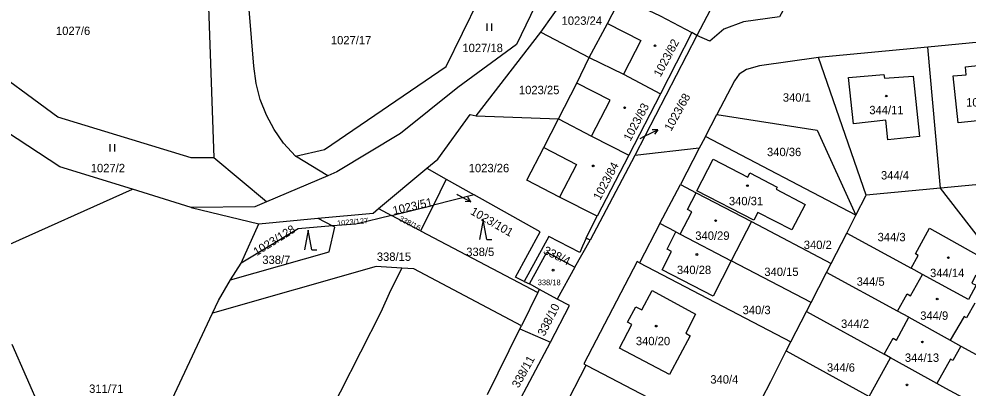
# Model space of a CAD drawing. Extents: x -757266 to -753360, y -1162585 to -1157740.
# Drawn here: x -754565.1 to -754372.4, y -1160647.6 to -1160572.6 of the extents above; entities that cross this region are included whole.
import ezdxf

# ---------------------------------------------------------------- set-up
doc = ezdxf.new("R2010")
doc.units = 0
for name, color, linetype in [('Hranice parcel', 7, 'Continuous'), ('Parcelní čísla', 7, 'Continuous'), ('Pop  PČ popisy', 7, 'Continuous'), ('Vnitřní kresba', 7, 'Continuous'), ('Značky budov', 7, 'Continuous'), ('Značky kultur', 7, 'Continuous')]:
    doc.layers.add(name, color=color, linetype=linetype)

msp = doc.modelspace()

# ---------------------------------------------------------------- linework, layer by layer
at = {"layer": 'Hranice parcel'}
for p, q in [((-754459.21, -1160575.29), (-754449.76, -1160561.97)), ((-754420.97, -1160563.42), (-754427.5, -1160575.99)), ((-754526.81, -1160566.87), (-754525.57, -1160600.85)), ((-754472.3, -1160592.29), (-754459.21, -1160575.29)), ((-754459.21, -1160575.29), (-754449.38, -1160580.44)), ((-754428.49, -1160575.35), (-754434.91, -1160587.81)), ((-754427.5, -1160575.99), (-754428.49, -1160575.35)), ((-754427.5, -1160575.99), (-754440.11, -1160600.35)), ((-754360.7, -1160576.47), (-754380.62, -1160578.32)), ((-754380.62, -1160578.32), (-754402.82, -1160580.45)), ((-754378, -1160607), (-754380.62, -1160578.32)), ((-754393.13, -1160608.41), (-754402.82, -1160580.45)), ((-754434.91, -1160587.81), (-754441.34, -1160600.27)), ((-754472.3, -1160592.29), (-754455.62, -1160592.91)), ((-754425.77, -1160596.51), (-754423.45, -1160592.06)), ((-754395.22, -1160612.49), (-754425.77, -1160596.51)), ((-754502.46, -1160604.49), (-754509.03, -1160600.47)), ((-754440.11, -1160600.35), (-754449.18, -1160617.53)), ((-754441.34, -1160600.27), (-754447.77, -1160612.67)), ((-754427, -1160598.87), (-754440.11, -1160600.35)), ((-754427, -1160598.87), (-754430.84, -1160606.24)), ((-754514.88, -1160609.76), (-754525.57, -1160600.85)), ((-754492.15, -1160611.14), (-754482.34, -1160602.96)), ((-754482.34, -1160602.96), (-754478.39, -1160605.17)), ((-754502.46, -1160604.49), (-754514.88, -1160609.76)), ((-754478.39, -1160605.17), (-754481, -1160610.45)), ((-754478.39, -1160605.17), (-754472.75, -1160608.32)), ((-754434.99, -1160614.2), (-754430.84, -1160606.24)), ((-754358.04, -1160605.11), (-754378, -1160607)), ((-754530.17, -1160610.9), (-754542.09, -1160607.21)), ((-754378, -1160607), (-754393.13, -1160608.41)), ((-754356.72, -1160634.62), (-754378, -1160607)), ((-754472.75, -1160608.32), (-754481, -1160610.45)), ((-754395.22, -1160612.49), (-754393.13, -1160608.41)), ((-754530.17, -1160610.9), (-754516.42, -1160614.25)), ((-754492.15, -1160611.14), (-754489.53, -1160612.53)), ((-754489.53, -1160612.53), (-754481, -1160610.45)), ((-754481, -1160610.45), (-754483.61, -1160615.65)), ((-754516.42, -1160614.25), (-754504.47, -1160613.12)), ((-754504.47, -1160613.12), (-754501.51, -1160614.68)), ((-754483.61, -1160615.65), (-754489.53, -1160612.53)), ((-754416.41, -1160613.8), (-754420.52, -1160621.78)), ((-754416.41, -1160613.8), (-754400.23, -1160622.27)), ((-754520.04, -1160622.23), (-754516.42, -1160614.25)), ((-754483.61, -1160615.65), (-754459.78, -1160628.22)), ((-754434.99, -1160614.2), (-754439.13, -1160622.16)), ((-754431.75, -1160615.9), (-754434.99, -1160614.2)), ((-754452.3, -1160623.06), (-754449.18, -1160617.53)), ((-754449.18, -1160617.53), (-754449.96, -1160617.13)), ((-754400.23, -1160622.27), (-754397.08, -1160616.12)), ((-754397.08, -1160616.12), (-754383.99, -1160623.27)), ((-754522.18, -1160625.65), (-754520.04, -1160622.23)), ((-754452.3, -1160623.06), (-754455.88, -1160629.54)), ((-754439.13, -1160622.16), (-754408.41, -1160638.24)), ((-754404.32, -1160630.26), (-754420.52, -1160621.78)), ((-754401.17, -1160624.1), (-754400.23, -1160622.27)), ((-754381.66, -1160624.54), (-754383.99, -1160623.27)), ((-754404.32, -1160630.26), (-754401.17, -1160624.1)), ((-754386.77, -1160631.98), (-754401.17, -1160624.1)), ((-754372.36, -1160629.62), (-754381.66, -1160624.54)), ((-754462.56, -1160625.94), (-754461.48, -1160626.45)), ((-754459.44, -1160627.58), (-754461.48, -1160626.45)), ((-754459.78, -1160628.22), (-754463.1, -1160634.94)), ((-754459.78, -1160628.22), (-754459.44, -1160627.58)), ((-754455.88, -1160629.54), (-754459.44, -1160627.58)), ((-754405.26, -1160632.08), (-754404.32, -1160630.26)), ((-754548.97, -1160681.58), (-754525.83, -1160632.41)), ((-754408.41, -1160638.24), (-754405.26, -1160632.08)), ((-754405.26, -1160632.08), (-754389.47, -1160640.72)), ((-754384.44, -1160633.24), (-754386.77, -1160631.98)), ((-754463.43, -1160635.61), (-754463.1, -1160634.94)), ((-754470, -1160648.9), (-754463.43, -1160635.61)), ((-754463.43, -1160635.61), (-754457.24, -1160638.3)), ((-754558.67, -1160656.69), (-754566.51, -1160638.78)), ((-754464.39, -1160651.81), (-754457.24, -1160638.3)), ((-754409.35, -1160640.06), (-754408.41, -1160638.24)), ((-754409.35, -1160640.06), (-754392.52, -1160649.31)), ((-754388.15, -1160641.44), (-754389.47, -1160640.72)), ((-754392.52, -1160649.31), (-754388.15, -1160641.44)), ((-754456.65, -1160655.78), (-754449.96, -1160642.95))]:
    msp.add_line(p, q, dxfattribs=at)
for points in [[(-754448.96, -1160546.3), (-754464.1, -1160577.82), (-754476.04, -1160586.57), (-754487.71, -1160595.88), (-754500.6, -1160603.7), (-754502.46, -1160604.49)], [(-754509.03, -1160600.47), (-754511.4, -1160597.88), (-754513.36, -1160595.08), (-754514.91, -1160592.19), (-754516.18, -1160588.99), (-754516.99, -1160585.76), (-754517.46, -1160582.22), (-754519.43, -1160558.32)], [(-754408.17, -1160567.48), (-754410.7, -1160572.21), (-754418.01, -1160573.2), (-754421.99, -1160574.72), (-754424.86, -1160577.16), (-754427.5, -1160575.99)], [(-754525.57, -1160600.85), (-754530.19, -1160600.86), (-754557.24, -1160592.58), (-754589.68, -1160568.64)], [(-754509.03, -1160600.47), (-754503.09, -1160599.16), (-754478.42, -1160582.27), (-754471.8, -1160568.69)], [(-754449.38, -1160580.44), (-754445.63, -1160573.54), (-754442.77, -1160567.99)], [(-754442, -1160568.59), (-754434.97, -1160572.01), (-754428.49, -1160575.35)], [(-754455.62, -1160592.91), (-754451.86, -1160585.65), (-754449.38, -1160580.44)], [(-754449.38, -1160580.44), (-754442.42, -1160583.83), (-754434.91, -1160587.81)], [(-754402.82, -1160580.45), (-754414.81, -1160582.17), (-754417.45, -1160582.91), (-754418.91, -1160583.83), (-754419.89, -1160585.22), (-754423.45, -1160592.06)], [(-754375.43, -1160584.2), (-754372.79, -1160583.95), (-754372.95, -1160582.32), (-754369.83, -1160581.99), (-754369.82, -1160582.41), (-754364.99, -1160581.88), (-754363.92, -1160592.61), (-754374.45, -1160593.72), (-754375.43, -1160584.2)], [(-754389.42, -1160584.66), (-754383.55, -1160584.22), (-754382.26, -1160596.5), (-754388.7, -1160597.15), (-754389.12, -1160593.19), (-754395.72, -1160593.95), (-754396.72, -1160584.53), (-754389.51, -1160583.88), (-754389.42, -1160584.66)], [(-754482.34, -1160602.96), (-754480.09, -1160601.08), (-754473.55, -1160592.05), (-754472.3, -1160592.29)], [(-754423.45, -1160592.06), (-754403.09, -1160595.23), (-754395.22, -1160612.49)], [(-754542.09, -1160607.21), (-754556.86, -1160602.65), (-754569.89, -1160594.16)], [(-754447.77, -1160612.67), (-754455.39, -1160608.8), (-754462.03, -1160605.4), (-754458.6, -1160598.75), (-754455.62, -1160592.91)], [(-754455.62, -1160592.91), (-754448.87, -1160596.43), (-754441.34, -1160600.27)], [(-754425.77, -1160596.51), (-754426.69, -1160598.28), (-754427, -1160598.87)], [(-754417.14, -1160604.75), (-754416.71, -1160603.9), (-754411.21, -1160606.82), (-754411.39, -1160607.21), (-754405.53, -1160610.32), (-754408.19, -1160615.48), (-754415.13, -1160611.91), (-754415.94, -1160613.49), (-754427.52, -1160607.54), (-754424.17, -1160601.13), (-754417.14, -1160604.75)], [(-754430.84, -1160606.24), (-754427.62, -1160607.93), (-754416.41, -1160613.8)], [(-754572.39, -1160620.8), (-754568.95, -1160619.26), (-754542.09, -1160607.21)], [(-754514.88, -1160609.76), (-754517.25, -1160610.76), (-754530.17, -1160610.9)], [(-754462.56, -1160625.94), (-754464.34, -1160625.1), (-754459.29, -1160615.87), (-754472.75, -1160608.32)], [(-754504.47, -1160613.12), (-754493.24, -1160612.05), (-754492.15, -1160611.14)], [(-754489.53, -1160612.53), (-754496.73, -1160614.28), (-754501.51, -1160614.68)], [(-754449.96, -1160617.13), (-754449.22, -1160615.57), (-754447.77, -1160612.67)], [(-754397.08, -1160616.12), (-754396.13, -1160614.27), (-754395.22, -1160612.49)], [(-754522.18, -1160625.65), (-754502.19, -1160619.94), (-754501.01, -1160614.94), (-754501.51, -1160614.68)], [(-754501.51, -1160614.68), (-754508.47, -1160615.25), (-754520.04, -1160622.23)], [(-754420.52, -1160621.78), (-754424.22, -1160628.96), (-754434.57, -1160623.57), (-754432.66, -1160619.87), (-754433.56, -1160619.41), (-754431.75, -1160615.9)], [(-754431.75, -1160615.9), (-754430.87, -1160616.36), (-754420.52, -1160621.78)], [(-754383.99, -1160623.27), (-754382.53, -1160620.67), (-754383.12, -1160620.35), (-754380.24, -1160615.12), (-754368.56, -1160621.71), (-754370.43, -1160625.02), (-754370.9, -1160624.75), (-754371.67, -1160626.27), (-754370.78, -1160626.73), (-754372.36, -1160629.62)], [(-754449.96, -1160617.13), (-754450.74, -1160618.78), (-754451.27, -1160620.09), (-754457.55, -1160616.83), (-754462.56, -1160625.94)], [(-754461.48, -1160626.45), (-754457.97, -1160620.02), (-754452.3, -1160623.06)], [(-754487.41, -1160623.24), (-754492.6, -1160622.92), (-754525.83, -1160632.41)], [(-754487.41, -1160623.24), (-754489.7, -1160627.8), (-754491.7, -1160632.2), (-754516.46, -1160680.97)], [(-754463.1, -1160634.94), (-754485, -1160623.39), (-754487.41, -1160623.24)], [(-754439.13, -1160622.16), (-754439.61, -1160621.91), (-754450.44, -1160642.7), (-754449.96, -1160642.95)], [(-754386.77, -1160631.98), (-754384.81, -1160628.5), (-754384.12, -1160628.89), (-754381.66, -1160624.54)], [(-754525.83, -1160632.41), (-754524.6, -1160629.8), (-754522.18, -1160625.65)], [(-754427.78, -1160632.63), (-754429.75, -1160636.45), (-754428.89, -1160636.97), (-754433.08, -1160644.87), (-754443.23, -1160639.48), (-754440.68, -1160634.68), (-754441.57, -1160634.22), (-754439.92, -1160631.1), (-754438.67, -1160631.7), (-754436.58, -1160627.81), (-754427.78, -1160632.63)], [(-754457.24, -1160638.3), (-754453.33, -1160630.87), (-754455.88, -1160629.54)], [(-754389.47, -1160640.72), (-754387.67, -1160637.47), (-754386.98, -1160637.85), (-754384.44, -1160633.24)], [(-754384.44, -1160633.24), (-754376.04, -1160637.86), (-754373.87, -1160639.1), (-754362.18, -1160645.45)], [(-754414.33, -1160649.81), (-754412.51, -1160646.25), (-754409.35, -1160640.06)], [(-754366.23, -1160653.48), (-754376.92, -1160647.68), (-754378.74, -1160646.66), (-754388.15, -1160641.44)], [(-754449.96, -1160642.95), (-754449.69, -1160643.09), (-754419.1, -1160659.1)]]:
    msp.add_lwpolyline(points, dxfattribs=at)
at = {"layer": 'Pop  PČ popisy'}
for p, q in [((-754438.99, -1160596.88), (-754438.14, -1160596.46)), ((-754438.14, -1160596.46), (-754435.443, -1160595.144)), ((-754435.443, -1160595.144), (-754436.562, -1160595.133)), ((-754435.443, -1160595.144), (-754436.123, -1160596.034)), ((-754476.22, -1160608.22), (-754476.03, -1160608.32)), ((-754476.03, -1160608.32), (-754473.405, -1160609.775)), ((-754473.405, -1160609.775), (-754474.524, -1160609.727)), ((-754473.405, -1160609.775), (-754474.038, -1160608.851))]:
    msp.add_line(p, q, dxfattribs=at)
at = {"layer": 'Vnitřní kresba'}
for p, q in [((-754445.63, -1160573.54), (-754438.9, -1160577)), ((-754438.9, -1160577), (-754442.42, -1160583.83)), ((-754445.12, -1160589.12), (-754451.86, -1160585.65)), ((-754448.87, -1160596.43), (-754445.12, -1160589.12)), ((-754458.6, -1160598.75), (-754451.92, -1160602.19)), ((-754451.92, -1160602.19), (-754455.39, -1160608.8)), ((-754429.41, -1160611.35), (-754427.62, -1160607.93)), ((-754430.87, -1160616.36), (-754428.5, -1160611.82)), ((-754428.5, -1160611.82), (-754429.41, -1160611.35)), ((-754371.05, -1160630.34), (-754372.78, -1160633.32)), ((-754373.25, -1160633.05), (-754376.04, -1160637.86)), ((-754372.78, -1160633.32), (-754373.25, -1160633.05)), ((-754373.87, -1160639.1), (-754375.5, -1160642.04)), ((-754376.03, -1160641.75), (-754378.74, -1160646.66)), ((-754375.5, -1160642.04), (-754376.03, -1160641.75))]:
    msp.add_line(p, q, dxfattribs=at)
at = {"layer": 'Značky budov'}
for centre in [(-754435.9968, -1160578.0592), (-754389.0268, -1160588.2792), (-754442.1668, -1160590.6692), (-754448.5368, -1160602.4792), (-754417.2268, -1160606.4792), (-754423.6868, -1160613.5892), (-754427.4968, -1160620.4792), (-754376.4268, -1160621.1192), (-754456.6968, -1160623.6592), (-754378.6868, -1160629.5192), (-754435.7468, -1160635.0192), (-754381.7068, -1160638.2492), (-754384.8268, -1160646.9692)]:
    msp.add_circle(centre, 0.175, dxfattribs=at)
at = {"layer": 'Značky kultur'}
for p, q in [((-754470.111, -1160575.06), (-754470.111, -1160573.56)), ((-754469.11, -1160575.06), (-754469.11, -1160573.56)), ((-754546.651, -1160599.55), (-754546.651, -1160598.05)), ((-754545.65, -1160599.55), (-754545.65, -1160598.05)), ((-754470.9, -1160613.44), (-754471.65, -1160617.44)), ((-754470.15, -1160617.44), (-754470.9, -1160613.44)), ((-754506.43, -1160615.53), (-754507.18, -1160619.53)), ((-754505.68, -1160619.53), (-754506.43, -1160615.53)), ((-754470.15, -1160617.44), (-754469.154, -1160617.44)), ((-754505.68, -1160619.53), (-754504.684, -1160619.53))]:
    msp.add_line(p, q, dxfattribs=at)

# ---------------------------------------------------------------- texts
at = {"layer": 'Parcelní čísla'}
for s, height, p in [('1023/24', 1.7, (-754454.97, -1160573.81)), ('1027/6', 1.7, (-754557.637, -1160575.88)), ('1027/17', 1.7, (-754501.816, -1160577.78)), ('1027/18', 1.7, (-754475.106, -1160579.35)), ('1023/25', 1.7, (-754463.63, -1160587.9)), ('340/1', 1.7, (-754410.04, -1160589.42)), ('1021/2', 1.7, (-754372.82, -1160590.41)), ('344/11', 1.7, (-754392.48, -1160591.97)), ('340/36', 1.7, (-754413.257, -1160600.49)), ('1027/2', 1.7, (-754550.567, -1160603.76)), ('1023/26', 1.7, (-754473.82, -1160603.76)), ('344/4', 1.7, (-754390.11, -1160605.23)), ('340/31', 1.7, (-754420.99, -1160610.47)), ('340/29', 1.7, (-754427.82, -1160617.49)), ('340/2', 1.7, (-754405.79, -1160619.36)), ('344/3', 1.7, (-754390.8, -1160617.78)), ('338/5', 1.7, (-754474.33, -1160620.79)), ('338/7', 1.7, (-754515.73, -1160622.4)), ('338/15', 1.7, (-754492.48, -1160621.77)), ('340/28', 1.7, (-754431.55, -1160624.45)), ('340/15', 1.7, (-754413.8, -1160624.84)), ('344/14', 1.7, (-754380.15, -1160625.07)), ('338/18', 1.139, (-754459.814, -1160626.709)), ('344/5', 1.7, (-754395.05, -1160626.82)), ('340/3', 1.7, (-754418.21, -1160632.6)), ('344/9', 1.7, (-754382.15, -1160633.74)), ('344/2', 1.7, (-754398.22, -1160635.39)), ('340/20', 1.7, (-754439.88, -1160638.91)), ('344/13', 1.7, (-754385.26, -1160642.29)), ('344/6', 1.7, (-754401.08, -1160644.28)), ('340/4', 1.7, (-754424.77, -1160646.7)), ('311/71', 1.7, (-754550.9, -1160648.59))]:
    msp.add_text(s, height=height, dxfattribs=at).set_placement(p)
for s, height, rotation, p in [('1023/82', 1.7, 62, (-754434.879, -1160584.539)), ('1023/68', 1.7, 61, (-754432.718, -1160595.541)), ('1023/83', 1.7, 62, (-754440.989, -1160597.569)), ('1023/84', 1.7, 62, (-754447.149, -1160609.569)), ('1023/51', 1.7, 13, (-754489.048, -1160612.408)), ('1023/101', 1.7, 329.999997, (-754473.624, -1160612.187)), ('1023/127', 1.1, 5, (-754500.512, -1160614.657)), ('338/16', 1.1, 333, (-754488.079, -1160613.54)), ('1023/128', 1.7, 32, (-754516.889, -1160620.82)), ('338/4', 1.7, 334, (-754458.827, -1160620.217)), ('338/10', 1.7, 63, (-754458.442, -1160637.205)), ('338/11', 1.7, 61, (-754463.706, -1160647.732))]:
    msp.add_text(s, height=height, rotation=rotation, dxfattribs=at).set_placement(p)

doc.saveas('drawing.dxf')
